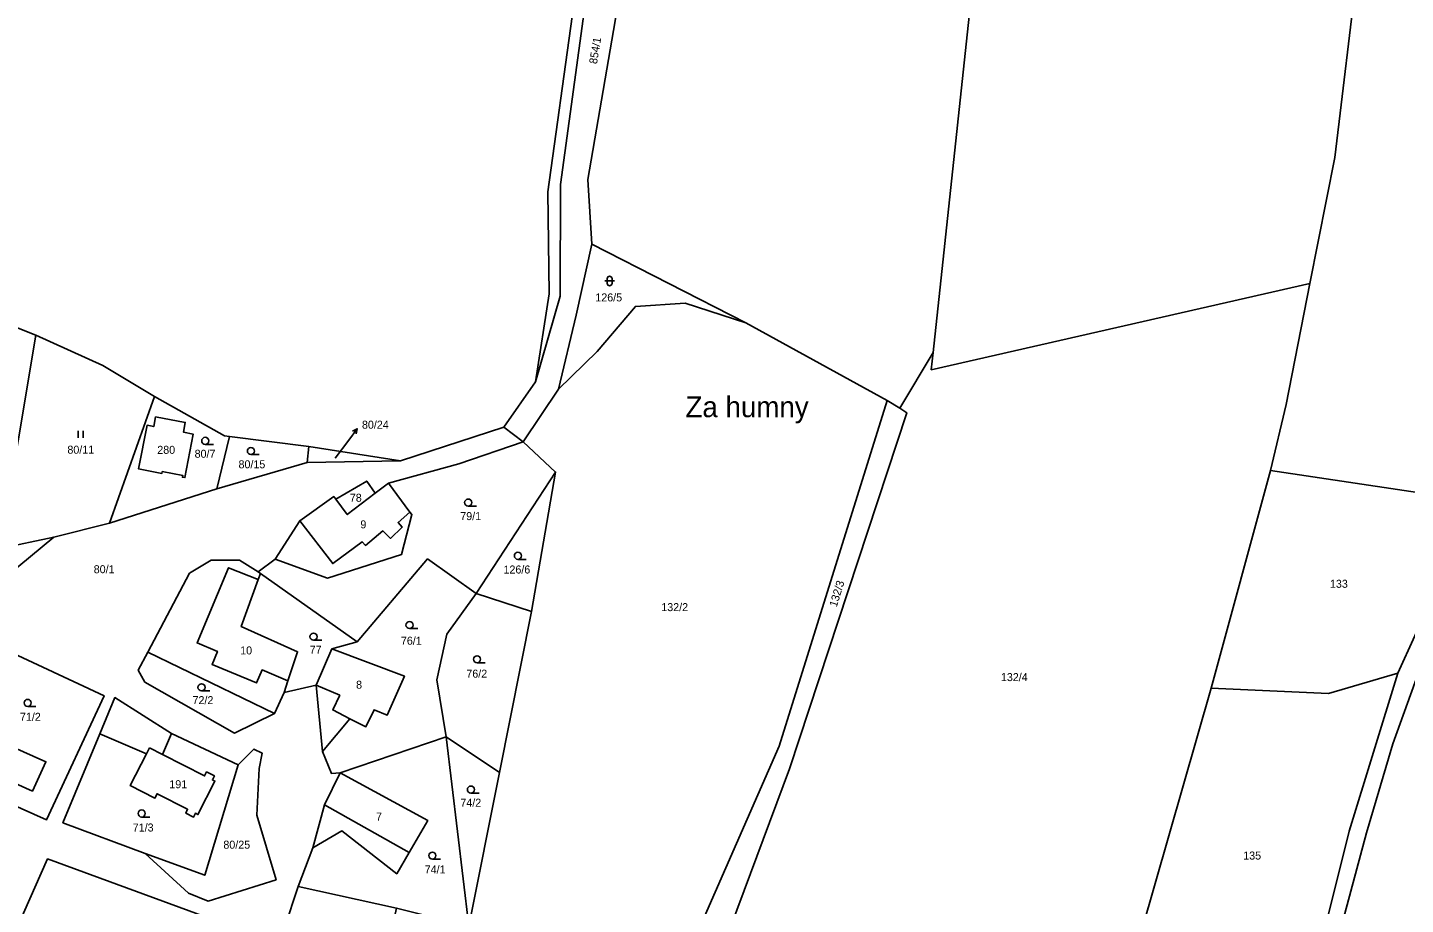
# Model space of a CAD drawing. Extents: x -654083 to -650132, y -1099819 to -1096699.
# Drawn here: x -652350.7 to -652058, y -1097920.9 to -1097734.5 of the extents above; entities that cross this region are included whole.
import ezdxf

# ---------------------------------------------------------------- set-up
doc = ezdxf.new("R2010")
doc.units = 0
for name, color, linetype in [('Hranice - vnitř_ kresba', 7, 'Continuous'), ('Názvy', 7, 'Continuous'), ('Obvody jako plochy', 7, 'Continuous'), ('Parcelní čísla', 7, 'Continuous'), ('Prvky pro prodl_ par_ č_', 7, 'Continuous'), ('Značky kultur', 7, 'Continuous')]:
    doc.layers.add(name, color=color, linetype=linetype)

msp = doc.modelspace()

# ---------------------------------------------------------------- linework, layer by layer
at = {"layer": 'Hranice - vnitř_ kresba'}
for p, q in [((-652285.81, -1097848.43), (-652292.84, -1097839.33)), ((-652269.43, -1097837.48), (-652271.95, -1097839.71)), ((-652275.22, -1097841.48), (-652278.88, -1097844.56)), ((-652273.59, -1097843.08), (-652275.22, -1097841.48)), ((-652271.07, -1097840.67), (-652273.59, -1097843.08)), ((-652271.95, -1097839.71), (-652271.07, -1097840.67)), ((-652279.59, -1097843.78), (-652285.81, -1097848.43)), ((-652278.88, -1097844.56), (-652279.59, -1097843.78)), ((-652307.95, -1097849.33), (-652314.63, -1097865.29)), ((-652301.65, -1097851.83), (-652307.95, -1097849.33)), ((-652314.63, -1097865.29), (-652310.31, -1097867.09)), ((-652310.31, -1097867.09), (-652311.47, -1097869.88)), ((-652311.47, -1097869.88), (-652302, -1097873.78)), ((-652302, -1097873.78), (-652300.84, -1097871.04)), ((-652300.84, -1097871.04), (-652295.36, -1097873.32)), ((-652289.36, -1097874.25), (-652284.3, -1097876.4)), ((-652284.3, -1097876.4), (-652285.82, -1097879.54)), ((-652285.82, -1097879.54), (-652282.19, -1097881.4)), ((-652325.4, -1097888.87), (-652324.75, -1097887.6)), ((-652324.75, -1097887.6), (-652321.99, -1097889)), ((-652287.58, -1097899.72), (-652269.6, -1097909.81))]:
    msp.add_line(p, q, dxfattribs=at)
at = {"layer": 'Obvody jako plochy'}
for points in [[(-651971.9, -1097556.17), (-651963.35, -1097542), (-651974.06, -1097595.4), (-651987.17, -1097647.91), (-651995.68, -1097683.39), (-652002.66, -1097713.85), (-652022.92, -1097779.9), (-652034.16, -1097822.05), (-652037.35, -1097829.57), (-652050.69, -1097834.02), (-652086.61, -1097828.66), (-652083.3, -1097814.64), (-652078.3, -1097788.92), (-652072.99, -1097762.12), (-652063.2, -1097680.77), (-652063.18, -1097644.69), (-652062.89, -1097636.13), (-652056.48, -1097632.08), (-652034.17, -1097618.79), (-652008.05, -1097598.16), (-651979.45, -1097565.25)], [(-652237.89, -1097811.35), (-652245.39, -1097822.57), (-652249.5, -1097819.46), (-652242.75, -1097809.8), (-652237.55, -1097791.63), (-652237.48, -1097767.89), (-652232.66, -1097732.69), (-652227.7, -1097712.75), (-652221.3, -1097645.6), (-652216.17, -1097644.7), (-652211.59, -1097643.14), (-652206.89, -1097646.75), (-652203.69, -1097649.21), (-652214.6, -1097652.08), (-652222.5, -1097713.68), (-652231.65, -1097766.81), (-652230.83, -1097780.53), (-652234.15, -1097795.62)], [(-652240.15, -1097769.45), (-652239.86, -1097791.13), (-652242.75, -1097809.8), (-652237.55, -1097791.63), (-652237.48, -1097767.89), (-652232.66, -1097732.69), (-652227.7, -1097712.75), (-652221.3, -1097645.6), (-652223.7, -1097642.33), (-652230.33, -1097712.47), (-652235, -1097732.2)], [(-652072.99, -1097762.12), (-652063.2, -1097680.77), (-652063.18, -1097644.69), (-652069.85, -1097642.22), (-652120.95, -1097658.07), (-652143.02, -1097660.54), (-652158.31, -1097803.55), (-652158.71, -1097807.25), (-652078.3, -1097788.92)], [(-652203.69, -1097649.21), (-652185.88, -1097653.98), (-652164.72, -1097658.5), (-652143.02, -1097660.54), (-652158.31, -1097803.55), (-652165.35, -1097815.44), (-652168.06, -1097813.81), (-652198.1, -1097797.24), (-652230.83, -1097780.53), (-652231.65, -1097766.81), (-652222.5, -1097713.68), (-652214.6, -1097652.08)], [(-652230.83, -1097780.53), (-652234.15, -1097795.62), (-652237.89, -1097811.35), (-652229.64, -1097803.39), (-652221.54, -1097793.79), (-652210.98, -1097793.09), (-652198.1, -1097797.24)], [(-652158.31, -1097803.55), (-652158.71, -1097807.25), (-652078.3, -1097788.92), (-652083.3, -1097814.64), (-652086.61, -1097828.66), (-652099.21, -1097874.89), (-652117.1, -1097937.15), (-652185.36, -1097931.18), (-652202.7, -1097929.31), (-652188.78, -1097892.02), (-652163.91, -1097816.37), (-652165.35, -1097815.44)], [(-652348.92, -1097799.91), (-652356.49, -1097845.22), (-652376.96, -1097851.32), (-652381.36, -1097840.85), (-652377.38, -1097843.7), (-652376.02, -1097843.57), (-652370.69, -1097847.86), (-652366.72, -1097842.98), (-652367.85, -1097842.01), (-652361.76, -1097831.84), (-652376.56, -1097823.27), (-652360.94, -1097795.15)], [(-652168.06, -1097813.81), (-652190.97, -1097887.21), (-652209.11, -1097928.62), (-652245.4, -1097924.7), (-652247.31, -1097933.99), (-652253.71, -1097926.28), (-652256.94, -1097925.47), (-652250.42, -1097892.82), (-652243.6, -1097858.64), (-652238.49, -1097829), (-652245.39, -1097822.57), (-652237.89, -1097811.35), (-652229.64, -1097803.39), (-652221.54, -1097793.79), (-652210.98, -1097793.09), (-652198.1, -1097797.24)], [(-652345.07, -1097842.82), (-652333.27, -1097839.84), (-652323.69, -1097812.92), (-652334.65, -1097806.31), (-652348.92, -1097799.91), (-652356.49, -1097845.22)], [(-652307.73, -1097821.39), (-652310.44, -1097832.58), (-652333.27, -1097839.84), (-652323.69, -1097812.92), (-652308.85, -1097821.25)], [(-652188.78, -1097892.02), (-652163.91, -1097816.37), (-652165.35, -1097815.44), (-652168.06, -1097813.81), (-652190.97, -1097887.21), (-652209.11, -1097928.62), (-652202.7, -1097929.31)], [(-652325.26, -1097819.04), (-652323.84, -1097819.31), (-652323.45, -1097817.26), (-652317.14, -1097818.42), (-652317.53, -1097820.47), (-652315.48, -1097820.91), (-652317.22, -1097830.15), (-652317.75, -1097830.1), (-652317.68, -1097829.71), (-652322.03, -1097828.88), (-652322.1, -1097829.27), (-652327.08, -1097828.32)], [(-652315.48, -1097820.91), (-652317.22, -1097830.15), (-652317.75, -1097830.1), (-652317.68, -1097829.71), (-652322.03, -1097828.88), (-652322.1, -1097829.27), (-652327.08, -1097828.32), (-652325.26, -1097819.04), (-652323.84, -1097819.31), (-652323.45, -1097817.26), (-652317.14, -1097818.42), (-652317.53, -1097820.47)], [(-652327.08, -1097828.32), (-652325.26, -1097819.04), (-652323.84, -1097819.31), (-652323.45, -1097817.26), (-652317.14, -1097818.42), (-652317.53, -1097820.47), (-652315.48, -1097820.91), (-652317.22, -1097830.15), (-652317.75, -1097830.1), (-652317.68, -1097829.71), (-652322.03, -1097828.88), (-652322.1, -1097829.27)], [(-652290.89, -1097823.55), (-652291.26, -1097826.92), (-652310.44, -1097832.58), (-652307.73, -1097821.39)], [(-652238.49, -1097829), (-652255.36, -1097854.82), (-652265.7, -1097847.44), (-652280.65, -1097865.04), (-652301.18, -1097850.52), (-652301.65, -1097850.19), (-652298.04, -1097847.47), (-652286.95, -1097851.56), (-652271.19, -1097846.47), (-652269.02, -1097838.03), (-652269.43, -1097837.48), (-652274, -1097831.31), (-652259.05, -1097827.21), (-652245.39, -1097822.57)], [(-652290.89, -1097823.55), (-652271.43, -1097826.59), (-652291.26, -1097826.92)], [(-652378.03, -1097859.96), (-652381.25, -1097867.2), (-652388.79, -1097857.67), (-652389.39, -1097855.14), (-652392.87, -1097852.52), (-652412.92, -1097827.67), (-652410.15, -1097829.7), (-652401.62, -1097835.99), (-652392.3, -1097842.8), (-652388.83, -1097845.37), (-652380.01, -1097852.09), (-652376.96, -1097851.32), (-652356.49, -1097845.22), (-652345.07, -1097842.82), (-652367.48, -1097861.3), (-652374.12, -1097858.33)], [(-652243.6, -1097858.64), (-652238.49, -1097829), (-652255.36, -1097854.82)], [(-652052.35, -1097855.86), (-652059.56, -1097871.74), (-652074.35, -1097876.06), (-652099.21, -1097874.89), (-652086.61, -1097828.66), (-652050.69, -1097834.02), (-652037.35, -1097829.57), (-652045.05, -1097844.95)], [(-652286.95, -1097851.56), (-652271.19, -1097846.47), (-652269.02, -1097838.03), (-652269.43, -1097837.48), (-652274, -1097831.31), (-652276.84, -1097833.5), (-652282.74, -1097838.01), (-652285.19, -1097834.73), (-652285.63, -1097834.18), (-652292.84, -1097839.33), (-652298.04, -1097847.47)], [(-652276.84, -1097833.5), (-652282.74, -1097838.01), (-652285.19, -1097834.73), (-652285.63, -1097834.18), (-652292.84, -1097839.33), (-652285.81, -1097848.43), (-652279.59, -1097843.78), (-652278.88, -1097844.56), (-652275.22, -1097841.48), (-652273.59, -1097843.08), (-652271.07, -1097840.67), (-652271.95, -1097839.71), (-652269.43, -1097837.48), (-652274, -1097831.31)], [(-652282.74, -1097838.01), (-652285.19, -1097834.73), (-652278.62, -1097830.91), (-652276.84, -1097833.5)], [(-652049.87, -1097859.34), (-652041.9, -1097847.19), (-652009.55, -1097845.51), (-651982.34, -1097842.27), (-652020.24, -1097994.45), (-652077.51, -1097947.58), (-652066.26, -1097905.61), (-652060.64, -1097886.75), (-652054.44, -1097869.45)], [(-652301.65, -1097851.83), (-652301.18, -1097850.52), (-652301.65, -1097850.19), (-652305.64, -1097847.73), (-652311.68, -1097847.68), (-652316.29, -1097850.47), (-652325.13, -1097867.25), (-652298.19, -1097880.28), (-652296.18, -1097875.79), (-652295.36, -1097873.32), (-652293.3, -1097867.15), (-652305.25, -1097861.8)], [(-652263.72, -1097873.1), (-652261.76, -1097885.23), (-652284.24, -1097892.9), (-652286.11, -1097893.03), (-652288.02, -1097888.39), (-652282.19, -1097881.4), (-652278.77, -1097883.09), (-652277.04, -1097879.5), (-652274.3, -1097880.64), (-652270.6, -1097872.35), (-652285.99, -1097866.56), (-652280.65, -1097865.04), (-652265.7, -1097847.44), (-652255.36, -1097854.82), (-652261.61, -1097863.41)], [(-652301.65, -1097851.83), (-652307.95, -1097849.33), (-652314.63, -1097865.29), (-652310.31, -1097867.09), (-652311.47, -1097869.88), (-652302, -1097873.78), (-652300.84, -1097871.04), (-652295.36, -1097873.32), (-652293.3, -1097867.15), (-652305.25, -1097861.8)], [(-652280.65, -1097865.04), (-652301.18, -1097850.52), (-652301.65, -1097851.83), (-652305.25, -1097861.8), (-652293.3, -1097867.15), (-652295.36, -1097873.32), (-652296.18, -1097875.79), (-652289.36, -1097874.25), (-652285.99, -1097866.56)], [(-652243.6, -1097858.64), (-652250.42, -1097892.82), (-652261.76, -1097885.23), (-652263.72, -1097873.1), (-652261.61, -1097863.41), (-652255.36, -1097854.82)], [(-652334.39, -1097876.52), (-652356.03, -1097866.43), (-652367.56, -1097893.5), (-652346.61, -1097902.85)], [(-652325.13, -1097867.25), (-652298.19, -1097880.28), (-652306.73, -1097884.45), (-652325.77, -1097873.6), (-652327.13, -1097871.05)], [(-652274.3, -1097880.64), (-652277.04, -1097879.5), (-652278.77, -1097883.09), (-652282.19, -1097881.4), (-652288.02, -1097888.39), (-652289.36, -1097874.25), (-652285.99, -1097866.56), (-652270.6, -1097872.35)], [(-652284.3, -1097876.4), (-652285.82, -1097879.54), (-652282.19, -1097881.4), (-652278.77, -1097883.09), (-652277.04, -1097879.5), (-652274.3, -1097880.64), (-652270.6, -1097872.35), (-652285.99, -1097866.56), (-652289.36, -1097874.25)], [(-652059.56, -1097871.74), (-652069.94, -1097905.26), (-652079.96, -1097945.6), (-652080.85, -1097949.18), (-652117.1, -1097937.15), (-652099.21, -1097874.89), (-652074.35, -1097876.06)], [(-652301.46, -1097891.98), (-652301.96, -1097901.87), (-652297.87, -1097915.61), (-652312.31, -1097920.15), (-652316.46, -1097918.44), (-652325.68, -1097910.02), (-652343.15, -1097903.51), (-652335.3, -1097884.62), (-652332.1, -1097876.92), (-652320.07, -1097884.51), (-652305.92, -1097891.2), (-652302.6, -1097887.85), (-652300.79, -1097888.73)], [(-652314.99, -1097901.48), (-652315.4, -1097902.29), (-652317.06, -1097901.45), (-652316.65, -1097900.64), (-652323.13, -1097897.34), (-652323.6, -1097898.27), (-652328.83, -1097895.59), (-652325.4, -1097888.87), (-652335.3, -1097884.62), (-652332.1, -1097876.92), (-652320.07, -1097884.51), (-652321.99, -1097889), (-652313.04, -1097893.54), (-652312.61, -1097892.7), (-652310.95, -1097893.55), (-652311.38, -1097894.39), (-652310.85, -1097894.65), (-652314.47, -1097901.75)], [(-652346.76, -1097890.55), (-652359.02, -1097885.1), (-652362.03, -1097891.21), (-652349.61, -1097896.78)], [(-652359.02, -1097885.1), (-652362.03, -1097891.21), (-652349.61, -1097896.78), (-652346.76, -1097890.55)], [(-652362.03, -1097891.21), (-652349.61, -1097896.78), (-652346.76, -1097890.55), (-652359.02, -1097885.1)], [(-652312.61, -1097892.7), (-652310.95, -1097893.55), (-652311.38, -1097894.39), (-652310.85, -1097894.65), (-652314.47, -1097901.75), (-652314.99, -1097901.48), (-652315.4, -1097902.29), (-652317.06, -1097901.45), (-652316.65, -1097900.64), (-652323.13, -1097897.34), (-652323.6, -1097898.27), (-652328.83, -1097895.59), (-652325.4, -1097888.87), (-652335.3, -1097884.62), (-652343.15, -1097903.51), (-652325.68, -1097910.02), (-652313.02, -1097914.65), (-652305.92, -1097891.2), (-652320.07, -1097884.51), (-652321.99, -1097889), (-652313.04, -1097893.54)], [(-652272.28, -1097921.65), (-652256.94, -1097925.47), (-652261.76, -1097885.23), (-652284.24, -1097892.9), (-652265.64, -1097903.03), (-652269.6, -1097909.81), (-652272.24, -1097914.33), (-652283.93, -1097905.25), (-652290.08, -1097908.86), (-652293.2, -1097917.08)], [(-652250.42, -1097892.82), (-652256.94, -1097925.47), (-652261.76, -1097885.23)], [(-652324.75, -1097887.6), (-652321.99, -1097889), (-652313.04, -1097893.54), (-652312.61, -1097892.7), (-652310.95, -1097893.55), (-652311.38, -1097894.39), (-652310.85, -1097894.65), (-652314.47, -1097901.75), (-652314.99, -1097901.48), (-652315.4, -1097902.29), (-652317.06, -1097901.45), (-652316.65, -1097900.64), (-652323.13, -1097897.34), (-652323.6, -1097898.27), (-652328.83, -1097895.59), (-652325.4, -1097888.87)], [(-652312.31, -1097920.15), (-652316.46, -1097918.44), (-652325.68, -1097910.02), (-652313.02, -1097914.65), (-652305.92, -1097891.2), (-652302.6, -1097887.85), (-652300.79, -1097888.73), (-652301.46, -1097891.98), (-652301.96, -1097901.87), (-652297.87, -1097915.61)], [(-652272.24, -1097914.33), (-652283.93, -1097905.25), (-652290.08, -1097908.86), (-652287.58, -1097899.72), (-652284.24, -1097892.9), (-652265.64, -1097903.03), (-652269.6, -1097909.81)], [(-652284.24, -1097892.9), (-652265.64, -1097903.03), (-652269.6, -1097909.81), (-652287.58, -1097899.72)], [(-652306.95, -1097957.89), (-652303.66, -1097959.19), (-652304.17, -1097961.16), (-652306.89, -1097960.07), (-652358.06, -1097937.32), (-652346.41, -1097911.18), (-652296.09, -1097929.62), (-652301.21, -1097949.62), (-652303.07, -1097948.9)], [(-652274.04, -1097929.73), (-652275.24, -1097932.05), (-652296.1, -1097925.82), (-652293.2, -1097917.08), (-652272.28, -1097921.65)]]:
    msp.add_lwpolyline(points, close=True, dxfattribs=at)
for points in [[(-652002.66, -1097713.85), (-652022.92, -1097779.9), (-652034.16, -1097822.05), (-652037.35, -1097829.57), (-652045.05, -1097844.95), (-652052.35, -1097855.86), (-652059.56, -1097871.74), (-652069.94, -1097905.26), (-652079.96, -1097945.6), (-652077.51, -1097947.58), (-652066.26, -1097905.61), (-652060.64, -1097886.75), (-652054.44, -1097869.45), (-652049.87, -1097859.34), (-652041.9, -1097847.19), (-652039.06, -1097841.87), (-652030.57, -1097822.28), (-651999.92, -1097714.3)], [(-652472.02, -1097716.63), (-652460.01, -1097744.14), (-652434.87, -1097757.15), (-652405.32, -1097768.69), (-652381.57, -1097778.69), (-652379.48, -1097780.45), (-652370.5, -1097787.99), (-652360.94, -1097795.15), (-652348.92, -1097799.91), (-652334.65, -1097806.31), (-652323.69, -1097812.92), (-652308.85, -1097821.25), (-652307.73, -1097821.39), (-652290.89, -1097823.55), (-652271.43, -1097826.59), (-652249.5, -1097819.46), (-652242.75, -1097809.8), (-652239.86, -1097791.13), (-652240.15, -1097769.45), (-652235, -1097732.2)], [(-652367.48, -1097861.3), (-652345.07, -1097842.82), (-652333.27, -1097839.84), (-652310.44, -1097832.58), (-652291.26, -1097826.92), (-652271.43, -1097826.59), (-652249.5, -1097819.46), (-652245.39, -1097822.57), (-652259.05, -1097827.21), (-652274, -1097831.31), (-652276.84, -1097833.5), (-652278.62, -1097830.91), (-652285.19, -1097834.73), (-652285.63, -1097834.18), (-652292.84, -1097839.33), (-652298.04, -1097847.47), (-652301.65, -1097850.19), (-652305.64, -1097847.73), (-652311.68, -1097847.68), (-652316.29, -1097850.47), (-652325.13, -1097867.25), (-652327.13, -1097871.05), (-652325.77, -1097873.6), (-652306.73, -1097884.45), (-652298.19, -1097880.28), (-652296.18, -1097875.79), (-652289.36, -1097874.25), (-652288.02, -1097888.39), (-652286.11, -1097893.03), (-652284.24, -1097892.9), (-652287.58, -1097899.72), (-652290.08, -1097908.86), (-652293.2, -1097917.08), (-652296.1, -1097925.82)], [(-652367.56, -1097893.5), (-652346.61, -1097902.85), (-652334.39, -1097876.52), (-652356.03, -1097866.43)], [(-652296.09, -1097929.62), (-652346.41, -1097911.18), (-652358.06, -1097937.32)]]:
    msp.add_lwpolyline(points, dxfattribs=at)
at = {"layer": 'Prvky pro prodl_ par_ č_'}
for p, q in [((-652282.42, -1097822.17), (-652280.62, -1097819.77)), ((-652285.31, -1097826.05), (-652282.42, -1097822.17))]:
    msp.add_line(p, q, dxfattribs=at)
msp.add_lwpolyline([(-652281.62, -1097820.27), (-652280.62, -1097819.77), (-652280.82, -1097820.87)], dxfattribs=at)
at = {"layer": 'Značky kultur'}
for p, q in [((-652228.01, -1097788.38), (-652226.01, -1097788.38)), ((-652227.51, -1097788.88), (-652227.51, -1097787.88)), ((-652226.51, -1097788.88), (-652226.51, -1097787.88)), ((-652339.87, -1097820.22), (-652339.87, -1097821.72)), ((-652338.84, -1097821.72), (-652338.84, -1097820.22)), ((-652311.16, -1097823.1), (-652312.91, -1097823.1)), ((-652301.46, -1097825.27), (-652303.21, -1097825.27)), ((-652255.31, -1097836.21), (-652257.06, -1097836.21)), ((-652244.75, -1097847.53), (-652246.5, -1097847.53)), ((-652267.77, -1097862.24), (-652269.52, -1097862.24)), ((-652288.16, -1097864.71), (-652289.91, -1097864.71)), ((-652253.42, -1097869.51), (-652255.17, -1097869.51)), ((-652311.95, -1097875.48), (-652313.7, -1097875.48)), ((-652348.88, -1097878.78), (-652350.63, -1097878.78)), ((-652254.73, -1097897.2), (-652256.48, -1097897.2)), ((-652324.67, -1097902.28), (-652326.42, -1097902.28)), ((-652262.91, -1097911.23), (-652264.66, -1097911.23))]:
    msp.add_line(p, q, dxfattribs=at)
for centre in [(-652312.91, -1097822.35), (-652303.21, -1097824.52), (-652257.06, -1097835.46), (-652246.5, -1097846.78), (-652269.52, -1097861.49), (-652289.91, -1097863.96), (-652255.17, -1097868.76), (-652313.7, -1097874.73), (-652350.63, -1097878.03), (-652256.48, -1097896.45), (-652326.42, -1097901.53), (-652264.66, -1097910.48)]:
    msp.add_circle(centre, 0.75, dxfattribs=at)
for centre, start, end in [((-652227.01, -1097787.88), 0, 180), ((-652227.01, -1097788.88), 180, 0)]:
    msp.add_arc(centre, 0.5, start, end, dxfattribs=at)

# ---------------------------------------------------------------- texts
at = {"layer": 'Názvy'}
msp.add_text('Za humny', height=4.4, dxfattribs=at).set_placement((-652210.9, -1097817.32))
at = {"layer": 'Parcelní čísla'}
for s, rotation, p in [('854/1', 80.586, (-652229.72, -1097742.36)), ('132/3', 72.864, (-652178.79, -1097857.78))]:
    msp.add_text(s, height=1.7, rotation=rotation, dxfattribs=at).set_placement(p)
for s, height, p in [('126/5', 1.7, (-652230.05, -1097792.72)), ('80/11', 1.7, (-652342.19, -1097825.08)), ('280', 1.7, (-652323.1, -1097825.11)), ('80/7', 1.7, (-652315.17, -1097825.94)), ('80/15', 1.7, (-652305.84, -1097828.18)), ('80/24', 0.1, (-652285.49, -1097826.05)), ('78', 1.7, (-652282.2, -1097835.29)), ('9', 1.7, (-652279.96, -1097840.95)), ('79/1', 1.7, (-652258.74, -1097839.19)), ('80/1', 1.7, (-652336.6, -1097850.48)), ('126/6', 1.7, (-652249.56, -1097850.54)), ('133', 1.7, (-652074.01, -1097853.57)), ('132/2', 1.7, (-652216.04, -1097858.53)), ('76/1', 1.7, (-652271.35, -1097865.67)), ('10', 1.7, (-652305.49, -1097867.73)), ('77', 1.7, (-652290.73, -1097867.59)), ('76/2', 1.7, (-652257.45, -1097872.67)), ('8', 1.7, (-652280.87, -1097875.02)), ('132/4', 1.7, (-652143.9, -1097873.4)), ('72/2', 1.7, (-652315.61, -1097878.3)), ('71/2', 1.7, (-652352.27, -1097881.84)), ('191', 1.7, (-652320.54, -1097896.16)), ('74/2', 1.7, (-652258.72, -1097900.09)), ('71/3', 1.7, (-652328.31, -1097905.36)), ('7', 1.7, (-652276.64, -1097903.04)), ('80/25', 1.7, (-652309.06, -1097909.01)), ('135', 1.7, (-652092.43, -1097911.32)), ('74/1', 1.7, (-652266.3, -1097914.28))]:
    msp.add_text(s, height=height, dxfattribs=at).set_placement(p)
at = {"layer": 'Prvky pro prodl_ par_ č_'}
msp.add_text('80/24', height=1.7, dxfattribs=at).set_placement((-652279.62, -1097819.77))

doc.saveas('drawing.dxf')
